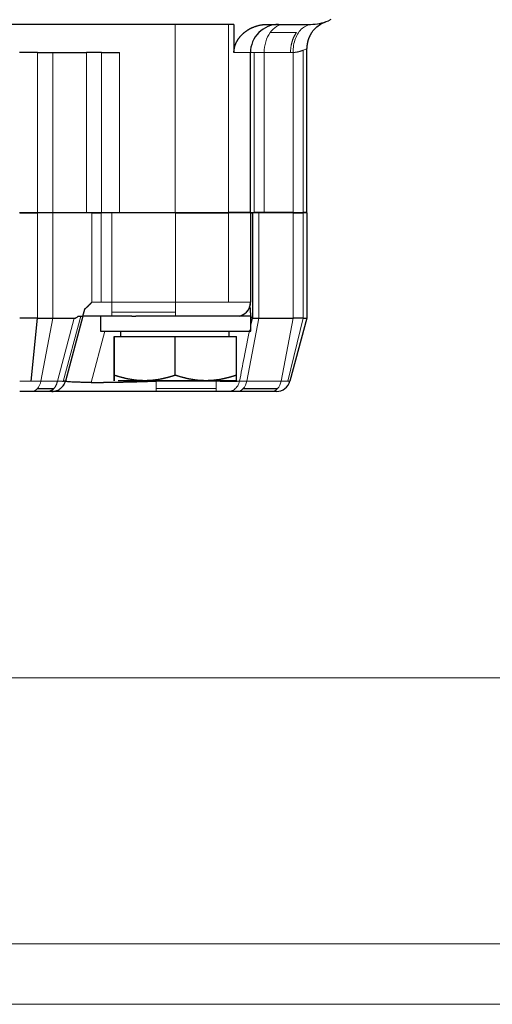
# Model space of a CAD drawing. Header units: inches. Extents: x 0 to 20790, y -12 to 14700.
# Tile 394 of 436: x 13692 to 13742, y 11266 to 11371. Entities that reach past the tile are written whole.
import ezdxf

# ---------------------------------------------------------------- set-up
doc = ezdxf.new("R2010")
doc.units = ezdxf.units.IN
doc.layers.add('1', color=7, linetype='Continuous', true_color=0xffffff)

msp = doc.modelspace()

# ---------------------------------------------------------------- linework, layer by layer
at = {"layer": '1', "color": 2, "linetype": 'Continuous', "lineweight": 25}
for p, q in [((13724.706, 11370.963), (13724.44, 11370.844)), ((13708.137, 11370.463), (13642.137, 11370.463)), ((13713.794, 11370.463), (13708.137, 11370.463)), ((13714.382, 11370.463), (13713.794, 11370.463)), ((13714.382, 11370.463), (13714.382, 11367.463)), ((13717.935, 11370.463), (13722.526, 11370.463)), ((13722.137, 11350.463), (13722.137, 11367.901)), ((13693.48, 11367.463), (13691.566, 11367.463)), ((13693.48, 11367.463), (13695.102, 11367.463)), ((13695.102, 11367.463), (13698.673, 11367.463)), ((13700.295, 11367.463), (13698.673, 11367.463)), ((13700.295, 11367.463), (13702.208, 11367.463)), ((13716.137, 11350.463), (13716.137, 11367.463)), ((13691.566, 11350.463), (13693.48, 11350.463)), ((13691.577, 11350.413), (13693.491, 11350.413)), ((13693.48, 11350.463), (13695.102, 11350.463)), ((13695.112, 11350.413), (13693.491, 11350.413)), ((13695.102, 11350.463), (13698.673, 11350.463)), ((13699.268, 11350.413), (13695.112, 11350.413)), ((13698.673, 11350.463), (13700.295, 11350.463)), ((13699.268, 11350.413), (13700.241, 11350.413)), ((13701.389, 11350.413), (13700.241, 11350.413)), ((13700.295, 11350.463), (13702.208, 11350.463)), ((13708.146, 11350.413), (13701.389, 11350.413)), ((13702.208, 11350.463), (13708.137, 11350.463)), ((13704.114, 11350.413), (13704.114, 11350.463)), ((13704.137, 11350.413), (13704.137, 11350.463)), ((13708.137, 11350.463), (13713.794, 11350.463)), ((13708.146, 11350.413), (13713.803, 11350.413)), ((13716.137, 11350.463), (13713.794, 11350.463)), ((13716.144, 11350.413), (13713.803, 11350.413)), ((13716.137, 11350.463), (13716.518, 11350.463)), ((13716.144, 11350.413), (13716.368, 11350.413)), ((13716.144, 11350.413), (13716.144, 11340.913)), ((13717.018, 11350.413), (13716.368, 11350.413)), ((13716.368, 11350.413), (13716.368, 11339.213)), ((13717.602, 11350.463), (13716.518, 11350.463)), ((13720.674, 11350.413), (13717.018, 11350.413)), ((13720.673, 11350.463), (13717.602, 11350.463)), ((13720.673, 11350.463), (13721.757, 11350.463)), ((13720.674, 11350.413), (13721.757, 11350.413)), ((13722.137, 11350.463), (13721.757, 11350.463)), ((13722.137, 11350.413), (13721.757, 11350.413)), ((13698.29, 11339.413), (13696.444, 11332.525)), ((13697.798, 11339.413), (13698.291, 11339.413)), ((13701.389, 11339.413), (13698.29, 11339.413)), ((13698.291, 11339.413), (13698.495, 11340.177)), ((13700.188, 11339.413), (13700.188, 11337.843)), ((13703.499, 11339.413), (13701.389, 11339.413)), ((13716.188, 11339.443), (13703.94, 11339.443)), ((13716.188, 11337.843), (13716.188, 11339.443)), ((13693.491, 11339.213), (13691.577, 11339.213)), ((13692.804, 11332.525), (13693.491, 11339.213)), ((13693.491, 11339.213), (13695.112, 11339.213)), ((13695.112, 11339.213), (13697.389, 11339.213)), ((13716.188, 11338.485), (13716.368, 11339.213)), ((13716.368, 11339.213), (13717.018, 11339.213)), ((13717.018, 11339.213), (13720.674, 11339.213)), ((13722.137, 11339.213), (13720.345, 11332.525)), ((13721.757, 11339.213), (13720.674, 11339.213)), ((13721.757, 11339.213), (13722.137, 11339.213)), ((13700.188, 11337.843), (13716.188, 11337.843)), ((13701.636, 11337.263), (13701.639, 11337.263)), ((13701.636, 11337.263), (13701.636, 11333.145)), ((13701.639, 11337.263), (13708.14, 11337.263)), ((13701.639, 11333.145), (13701.639, 11337.263)), ((13702.322, 11337.843), (13702.322, 11337.263)), ((13708.14, 11337.263), (13714.639, 11337.263)), ((13708.14, 11333.145), (13708.14, 11337.263)), ((13714.639, 11333.145), (13714.639, 11337.263)), ((13696.586, 11332.465), (13696.42, 11332.525)), ((13714.637, 11332.563), (13702.068, 11332.563)), ((13692.82, 11331.413), (13691.576, 11331.413)), ((13694.571, 11331.413), (13692.82, 11331.413)), ((13693.466, 11331.723), (13695.217, 11331.723)), ((13694.995, 11331.413), (13694.571, 11331.413)), ((13706.097, 11331.413), (13694.992, 11331.413)), ((13712.478, 11331.413), (13706.097, 11331.413)), ((13714.726, 11331.413), (13713.733, 11331.413)), ((13718.381, 11331.413), (13714.726, 11331.413)), ((13715.372, 11331.723), (13719.027, 11331.723)), ((13718.896, 11331.413), (13718.381, 11331.413))]:
    msp.add_line(p, q, dxfattribs=at)
at = {"layer": '1', "color": 110, "linetype": 'Continuous', "lineweight": 13}
for p, q in [((13708.137, 11370.463), (13708.137, 11350.463)), ((13713.794, 11350.463), (13713.794, 11370.463)), ((13721.026, 11369.584), (13718.223, 11369.584)), ((13721.757, 11350.463), (13721.757, 11367.718)), ((13693.48, 11350.463), (13693.48, 11367.463)), ((13695.102, 11367.463), (13695.102, 11350.463)), ((13698.673, 11367.463), (13698.673, 11350.463)), ((13700.295, 11350.463), (13700.295, 11367.463)), ((13702.208, 11367.463), (13702.208, 11350.463)), ((13714.382, 11367.463), (13716.137, 11367.463)), ((13716.518, 11367.463), (13716.137, 11367.463)), ((13716.518, 11367.463), (13717.602, 11367.463)), ((13716.518, 11350.463), (13716.518, 11367.463)), ((13717.602, 11367.463), (13720.405, 11367.463)), ((13717.602, 11350.463), (13717.602, 11367.463)), ((13720.673, 11367.468), (13720.673, 11350.463)), ((13693.491, 11350.413), (13693.491, 11339.213)), ((13695.112, 11339.213), (13695.112, 11350.413)), ((13699.268, 11340.913), (13699.268, 11350.413)), ((13700.241, 11350.413), (13700.241, 11340.913)), ((13708.146, 11340.913), (13708.146, 11350.413)), ((13713.803, 11350.413), (13713.803, 11340.913)), ((13720.674, 11339.213), (13720.674, 11350.413)), ((13721.757, 11350.413), (13721.757, 11339.213)), ((13700.241, 11340.913), (13699.268, 11340.913)), ((13700.241, 11340.914), (13701.389, 11340.914)), ((13701.389, 11340.913), (13708.146, 11340.913)), ((13713.803, 11340.913), (13708.146, 11340.913)), ((13713.803, 11340.913), (13716.144, 11340.913)), ((13696.217, 11332.495), (13698.071, 11339.413)), ((13701.389, 11339.852), (13708.146, 11339.852)), ((13695.112, 11339.213), (13693.845, 11332.525)), ((13697.389, 11339.213), (13695.596, 11332.525)), ((13717.018, 11339.213), (13715.751, 11332.525)), ((13720.674, 11339.213), (13719.406, 11332.525)), ((13720.101, 11332.525), (13721.757, 11339.213)), ((13700.655, 11337.843), (13699.191, 11332.382)), ((13702.322, 11337.263), (13702.322, 11337.843)), ((13691.577, 11332.525), (13692.804, 11332.525)), ((13693.845, 11332.525), (13692.804, 11332.525)), ((13693.845, 11332.525), (13695.596, 11332.525)), ((13706.107, 11332.563), (13706.097, 11332.525)), ((13706.097, 11332.525), (13712.479, 11332.525)), ((13715.751, 11332.525), (13714.988, 11332.525)), ((13715.751, 11332.525), (13719.406, 11332.525)), ((13719.406, 11332.525), (13720.101, 11332.525)), ((13720.345, 11332.525), (13720.101, 11332.525)), ((13706.096, 11331.413), (13706.097, 11331.723)), ((13706.097, 11331.723), (13712.479, 11331.723)), ((13712.479, 11331.723), (13712.478, 11331.413)), ((13639.088, 11300.948), (13773.107, 11300.948)), ((13772.647, 11272.664), (13639.548, 11272.664)), ((13639.772, 11266.238), (13772.422, 11266.238))]:
    msp.add_line(p, q, dxfattribs=at)
at = {"layer": '1', "color": 2, "linetype": 'Continuous', "lineweight": 25}
for centre, radius, start, end in [((13722.526, 11375.463), 5, 270, 292.5), ((13719.137, 11367.463), 3, 90, 135), ((13719.137, 11367.463), 3, 135, 180.00358), ((13718.896, 11332.913), 1.5, 270, 345)]:
    msp.add_arc(centre, radius, start, end, dxfattribs=at)
at = {"layer": '1', "color": 110, "linetype": 'Continuous', "lineweight": 13}
for centre, major_axis, ratio, start_param, end_param in [((13719.723, 11367.463), (0, -3), 0.7071068, 3.1415927, 3.9269908), ((13719.723, 11367.463), (0, -3), 0.7071068, 3.9269908, 4.712389), ((13701.389, 11340.913), (0, -1.5), 0.0003061, 0.7853982, 1.5709368), ((13708.146, 11340.913), (0, -1.5), 0.0003061, 0.7853982, 1.5707963), ((13701.389, 11340.913), (0, -1.5), 0.0003061, 0, 0.7853982), ((13708.146, 11340.913), (0, 1.5), 0.0003061, 3.341239, 3.9269908), ((13692.82, 11332.913), (0, -1.5), 0.7073232, 0.6544985, 1.3089969), ((13714.726, 11332.913), (0, -1.5), 0.7073232, 0.6544985, 1.3089969), ((13718.381, 11332.913), (0, -1.5), 0.7073232, 0.6544985, 1.3089969), ((13692.82, 11332.913), (0, -1.5), 0.7073232, 0, 0.6544985), ((13714.726, 11332.913), (0, -1.5), 0.7073232, 0, 0.6544985), ((13718.381, 11332.913), (0, 1.5), 0.7073232, 3.1415927, 3.7960911)]:
    msp.add_ellipse(centre, major_axis=major_axis, ratio=ratio, start_param=start_param, end_param=end_param, dxfattribs=at)
at = {"layer": '1', "color": 2, "linetype": 'Continuous', "lineweight": 25}
for major_axis, start_param, end_param in [((0, -1.5), 0.7853982, 1.5707963), ((0, 1.5), 3.341239, 3.9269908)]:
    msp.add_ellipse((13714.644, 11340.913), major_axis=major_axis, ratio=1, start_param=start_param, end_param=end_param, dxfattribs=at)
for points, degree, knots in [([(13722.694, 11369.642), (13722.814, 11369.81), (13723.225, 11370.278), (13723.768, 11370.602), (13724.158, 11370.737)], 3, [0, 0, 0, 0, 0.3333327, 1, 1, 1, 1]), ([(13714.382, 11367.463), (13714.382, 11367.784), (13714.552, 11368.399), (13714.867, 11368.961), (13715.294, 11369.444), (13715.802, 11369.843), (13716.373, 11370.148), (13717.291, 11370.463), (13717.935, 11370.463)], 2, [0, 0, 0, 0.125, 0.25, 0.375, 0.5, 0.625, 0.75, 1, 1, 1]), ([(13698.495, 11340.177), (13698.674, 11340.331), (13698.888, 11340.537), (13699.011, 11340.656), (13699.268, 11340.913)], 2, [0, 0, 0, 0.5, 0.5, 1, 1, 1]), ([(13716.209, 11339.413), (13716.208, 11339.417), (13716.206, 11339.426), (13716.203, 11339.438), (13716.201, 11339.451), (13716.198, 11339.465), (13716.195, 11339.478), (13716.193, 11339.493), (13716.19, 11339.507), (13716.188, 11339.522), (13716.186, 11339.537), (13716.183, 11339.552), (13716.181, 11339.568), (13716.179, 11339.585), (13716.177, 11339.601), (13716.174, 11339.618), (13716.172, 11339.635), (13716.17, 11339.653), (13716.168, 11339.671), (13716.167, 11339.689), (13716.165, 11339.708), (13716.163, 11339.727), (13716.161, 11339.746), (13716.16, 11339.766), (13716.158, 11339.786), (13716.157, 11339.806), (13716.155, 11339.827), (13716.154, 11339.848), (13716.152, 11339.869), (13716.151, 11339.891), (13716.15, 11339.913), (13716.149, 11339.936), (13716.148, 11339.959), (13716.147, 11339.982), (13716.146, 11340.005), (13716.145, 11340.029), (13716.144, 11340.053), (13716.143, 11340.078), (13716.143, 11340.103), (13716.142, 11340.128), (13716.142, 11340.154), (13716.141, 11340.18), (13716.141, 11340.206), (13716.14, 11340.232), (13716.14, 11340.259), (13716.14, 11340.287), (13716.14, 11340.314), (13716.14, 11340.333), (13716.14, 11340.342)], 3, [0, 0, 0, 0, 0.0160162, 0.0322579, 0.048728, 0.0654294, 0.0823646, 0.0995362, 0.1169468, 0.1345985, 0.1524938, 0.1706347, 0.1890233, 0.2076616, 0.2265515, 0.2456948, 0.2650933, 0.2847486, 0.3046624, 0.3248362, 0.3452715, 0.3659697, 0.3869322, 0.4081603, 0.4296553, 0.4514184, 0.4734508, 0.4957536, 0.5183278, 0.5411746, 0.5642949, 0.5876897, 0.6113598, 0.6353063, 0.65953, 0.6840317, 0.7088121, 0.7338722, 0.7592125, 0.7848339, 0.810737, 0.8369225, 0.863391, 0.8901432, 0.9171796, 0.9445008, 0.9721075, 1, 1, 1, 1]), ([(13716.327, 11339.213), (13716.326, 11339.213), (13716.323, 11339.213), (13716.32, 11339.214), (13716.317, 11339.214), (13716.313, 11339.215), (13716.31, 11339.216), (13716.306, 11339.218), (13716.303, 11339.219), (13716.3, 11339.221), (13716.296, 11339.223), (13716.293, 11339.226), (13716.29, 11339.228), (13716.287, 11339.231), (13716.284, 11339.234), (13716.28, 11339.238), (13716.277, 11339.241), (13716.274, 11339.245), (13716.271, 11339.249), (13716.268, 11339.254), (13716.265, 11339.258), (13716.262, 11339.263), (13716.259, 11339.268), (13716.256, 11339.274), (13716.253, 11339.279), (13716.251, 11339.285), (13716.248, 11339.291), (13716.245, 11339.298), (13716.242, 11339.304), (13716.239, 11339.311), (13716.237, 11339.318), (13716.234, 11339.326), (13716.231, 11339.333), (13716.229, 11339.341), (13716.226, 11339.349), (13716.224, 11339.358), (13716.221, 11339.366), (13716.219, 11339.375), (13716.216, 11339.384), (13716.214, 11339.394), (13716.211, 11339.403), (13716.21, 11339.41), (13716.209, 11339.413)], 3, [0, 0, 0, 0, 0.0212116, 0.0424745, 0.0638021, 0.0852077, 0.1067042, 0.1283047, 0.1500218, 0.1718681, 0.1938558, 0.2159971, 0.2383036, 0.260787, 0.2834586, 0.3063292, 0.3294096, 0.3527102, 0.3762412, 0.4000122, 0.4240328, 0.4483123, 0.4728595, 0.4976831, 0.5227914, 0.5481926, 0.5738942, 0.599904, 0.626229, 0.6528763, 0.6798527, 0.7071645, 0.7348181, 0.7628194, 0.7911743, 0.8198883, 0.8489667, 0.8784148, 0.9082375, 0.9384395, 0.9690256, 1, 1, 1, 1]), ([(13701.637, 11332.563), (13701.637, 11332.565), (13701.637, 11332.566), (13701.637, 11332.568), (13701.637, 11332.569), (13701.637, 11332.571), (13701.637, 11332.573), (13701.637, 11332.576), (13701.637, 11332.579), (13701.637, 11332.581), (13701.637, 11332.585), (13701.637, 11332.588), (13701.637, 11332.592), (13701.637, 11332.596), (13701.637, 11332.6), (13701.637, 11332.604), (13701.637, 11332.609), (13701.637, 11332.614), (13701.637, 11332.619), (13701.637, 11332.625), (13701.637, 11332.63), (13701.637, 11332.636), (13701.637, 11332.643), (13701.637, 11332.649), (13701.637, 11332.656), (13701.637, 11332.663), (13701.637, 11332.67), (13701.637, 11332.678), (13701.637, 11332.685), (13701.637, 11332.693), (13701.637, 11332.702), (13701.637, 11332.71), (13701.637, 11332.723), (13701.637, 11332.739), (13701.637, 11332.76), (13701.637, 11332.782), (13701.637, 11332.806), (13701.637, 11332.831), (13701.637, 11332.857), (13701.637, 11332.884), (13701.637, 11332.912), (13701.636, 11332.942), (13701.636, 11332.973), (13701.636, 11333.005), (13701.636, 11333.038), (13701.636, 11333.072), (13701.636, 11333.108), (13701.636, 11333.133), (13701.636, 11333.145)], 3, [0, 0, 0, 0, 0.0704098, 0.0844845, 0.0985599, 0.1126375, 0.1267188, 0.1408051, 0.1548978, 0.1689983, 0.183108, 0.1972282, 0.2113603, 0.2255057, 0.2396657, 0.2538417, 0.2680349, 0.2822468, 0.2964786, 0.3107317, 0.3250073, 0.3393067, 0.3536312, 0.3679821, 0.3823606, 0.3967679, 0.4112054, 0.4256741, 0.4401754, 0.4547103, 0.4692802, 0.483886, 0.4985291, 0.5304886, 0.5626155, 0.5949205, 0.6274142, 0.6601068, 0.6930083, 0.7261282, 0.7594759, 0.7930602, 0.82689, 0.8609734, 0.8953186, 0.9299332, 0.9648247, 1, 1, 1, 1]), ([(13701.639, 11333.145), (13701.639, 11333.138), (13701.639, 11333.126), (13701.639, 11333.107), (13701.639, 11333.088), (13701.638, 11333.07), (13701.638, 11333.052), (13701.638, 11333.035), (13701.638, 11333.017), (13701.638, 11333.001), (13701.638, 11332.984), (13701.638, 11332.968), (13701.638, 11332.952), (13701.638, 11332.936), (13701.638, 11332.921), (13701.638, 11332.906), (13701.638, 11332.891), (13701.638, 11332.877), (13701.638, 11332.863), (13701.638, 11332.849), (13701.638, 11332.836), (13701.638, 11332.823), (13701.638, 11332.81), (13701.638, 11332.797), (13701.638, 11332.785), (13701.638, 11332.773), (13701.638, 11332.762), (13701.638, 11332.751), (13701.638, 11332.74), (13701.638, 11332.73), (13701.638, 11332.717), (13701.638, 11332.702), (13701.638, 11332.686), (13701.638, 11332.672), (13701.638, 11332.658), (13701.638, 11332.645), (13701.638, 11332.632), (13701.638, 11332.621), (13701.638, 11332.611), (13701.638, 11332.602), (13701.638, 11332.594), (13701.638, 11332.587), (13701.638, 11332.58), (13701.638, 11332.575), (13701.638, 11332.571), (13701.638, 11332.567), (13701.638, 11332.565), (13701.637, 11332.564), (13701.637, 11332.563), (13701.637, 11332.563)], 3, [0, 0, 0, 0, 0.018322, 0.0365669, 0.0547356, 0.0728292, 0.0908487, 0.108795, 0.1266692, 0.1444724, 0.1622056, 0.17987, 0.1974667, 0.2149968, 0.2324616, 0.2498621, 0.2671997, 0.2844756, 0.301691, 0.3188472, 0.3359456, 0.3529875, 0.3699742, 0.3869072, 0.4037877, 0.4206174, 0.4373975, 0.4541295, 0.4708151, 0.4874556, 0.5040526, 0.5326924, 0.5611947, 0.5895681, 0.6178214, 0.6459636, 0.6740041, 0.7019522, 0.7298175, 0.7576095, 0.7853383, 0.8130136, 0.8406457, 0.8682446, 0.8958207, 0.9233841, 0.9509454, 0.978515, 1, 1, 1, 1]), ([(13708.14, 11333.145), (13708.121, 11333.139), (13708.083, 11333.126), (13708.026, 11333.107), (13707.969, 11333.089), (13707.912, 11333.071), (13707.855, 11333.053), (13707.799, 11333.036), (13707.743, 11333.019), (13707.687, 11333.002), (13707.631, 11332.986), (13707.575, 11332.969), (13707.519, 11332.954), (13707.464, 11332.938), (13707.408, 11332.923), (13707.353, 11332.908), (13707.298, 11332.893), (13707.243, 11332.879), (13707.188, 11332.865), (13707.133, 11332.851), (13707.078, 11332.838), (13707.023, 11332.825), (13706.968, 11332.812), (13706.914, 11332.8), (13706.859, 11332.787), (13706.805, 11332.776), (13706.75, 11332.764), (13706.696, 11332.753), (13706.641, 11332.742), (13706.587, 11332.731), (13706.418, 11332.699), (13706.134, 11332.652), (13705.736, 11332.604), (13705.34, 11332.574), (13704.94, 11332.562), (13704.535, 11332.569), (13704.125, 11332.596), (13703.713, 11332.642), (13703.402, 11332.692), (13703.192, 11332.731), (13703.084, 11332.752), (13702.976, 11332.775), (13702.867, 11332.799), (13702.758, 11332.824), (13702.648, 11332.851), (13702.538, 11332.878), (13702.428, 11332.907), (13702.317, 11332.937), (13702.205, 11332.969), (13702.093, 11333.001), (13701.98, 11333.035), (13701.867, 11333.071), (13701.753, 11333.107), (13701.677, 11333.132), (13701.639, 11333.145)], 3, [0, 0, 0, 0, 0.0090191, 0.0180016, 0.0269481, 0.0358595, 0.0447367, 0.0535804, 0.0623916, 0.071171, 0.0799196, 0.0886382, 0.0973277, 0.1059892, 0.1146234, 0.1232313, 0.131814, 0.1403723, 0.1489072, 0.1574198, 0.165911, 0.1743818, 0.1828333, 0.1912666, 0.1996826, 0.2080824, 0.2164671, 0.2248378, 0.2331956, 0.2415416, 0.2498769, 0.3112986, 0.3717211, 0.4316551, 0.4916308, 0.5537054, 0.6157064, 0.6781918, 0.7417001, 0.7582711, 0.7749039, 0.7916062, 0.8083854, 0.8252489, 0.8422037, 0.8592569, 0.8764153, 0.8936854, 0.9110737, 0.9285864, 0.9462296, 0.9640092, 0.9819308, 1, 1, 1, 1]), ([(13714.639, 11333.145), (13714.619, 11333.138), (13714.581, 11333.126), (13714.524, 11333.107), (13714.467, 11333.089), (13714.41, 11333.071), (13714.354, 11333.053), (13714.297, 11333.036), (13714.241, 11333.019), (13714.185, 11333.002), (13714.129, 11332.985), (13714.073, 11332.969), (13714.017, 11332.953), (13713.962, 11332.938), (13713.906, 11332.922), (13713.851, 11332.908), (13713.796, 11332.893), (13713.74, 11332.879), (13713.686, 11332.865), (13713.631, 11332.851), (13713.576, 11332.838), (13713.521, 11332.825), (13713.467, 11332.812), (13713.412, 11332.8), (13713.358, 11332.787), (13713.304, 11332.776), (13713.25, 11332.764), (13713.195, 11332.753), (13713.141, 11332.742), (13713.087, 11332.732), (13712.918, 11332.699), (13712.634, 11332.652), (13712.235, 11332.604), (13711.838, 11332.574), (13711.437, 11332.562), (13711.03, 11332.569), (13710.619, 11332.596), (13710.206, 11332.643), (13709.894, 11332.693), (13709.684, 11332.733), (13709.576, 11332.754), (13709.468, 11332.777), (13709.359, 11332.801), (13709.25, 11332.826), (13709.141, 11332.852), (13709.032, 11332.88), (13708.922, 11332.909), (13708.812, 11332.939), (13708.701, 11332.97), (13708.59, 11333.003), (13708.478, 11333.036), (13708.366, 11333.071), (13708.253, 11333.107), (13708.178, 11333.132), (13708.14, 11333.145)], 3, [0, 0, 0, 0, 0.0090401, 0.0180429, 0.027009, 0.035939, 0.0448336, 0.0536937, 0.0625198, 0.0713126, 0.080073, 0.0888017, 0.0974994, 0.1061669, 0.114805, 0.1234145, 0.1319962, 0.1405509, 0.1490794, 0.1575826, 0.1660614, 0.1745165, 0.1829489, 0.1913594, 0.199749, 0.2081185, 0.2164688, 0.224801, 0.2331158, 0.2414143, 0.2496974, 0.3113051, 0.3719157, 0.4320106, 0.4920903, 0.5544266, 0.6166378, 0.6793231, 0.7430616, 0.7596419, 0.7762651, 0.7929399, 0.809675, 0.8264786, 0.8433589, 0.8603241, 0.877382, 0.8945402, 0.9118062, 0.9291873, 0.9466904, 0.9643225, 0.9820903, 1, 1, 1, 1]), ([(13714.637, 11332.563), (13714.637, 11332.565), (13714.637, 11332.566), (13714.637, 11332.568), (13714.637, 11332.569), (13714.637, 11332.571), (13714.637, 11332.573), (13714.637, 11332.576), (13714.637, 11332.579), (13714.638, 11332.581), (13714.638, 11332.585), (13714.638, 11332.588), (13714.638, 11332.592), (13714.638, 11332.596), (13714.638, 11332.6), (13714.638, 11332.604), (13714.638, 11332.609), (13714.638, 11332.614), (13714.638, 11332.619), (13714.638, 11332.625), (13714.638, 11332.63), (13714.638, 11332.636), (13714.638, 11332.643), (13714.638, 11332.649), (13714.638, 11332.656), (13714.638, 11332.663), (13714.638, 11332.67), (13714.638, 11332.678), (13714.638, 11332.685), (13714.638, 11332.693), (13714.638, 11332.702), (13714.638, 11332.71), (13714.638, 11332.723), (13714.638, 11332.739), (13714.638, 11332.76), (13714.638, 11332.782), (13714.638, 11332.806), (13714.638, 11332.831), (13714.638, 11332.857), (13714.638, 11332.884), (13714.638, 11332.912), (13714.638, 11332.942), (13714.638, 11332.973), (13714.638, 11333.005), (13714.638, 11333.038), (13714.639, 11333.072), (13714.639, 11333.108), (13714.639, 11333.133), (13714.639, 11333.145)], 3, [0, 0, 0, 0, 0.0704098, 0.0844845, 0.0985599, 0.1126375, 0.1267188, 0.1408051, 0.1548978, 0.1689983, 0.183108, 0.1972282, 0.2113603, 0.2255057, 0.2396657, 0.2538417, 0.2680349, 0.2822468, 0.2964786, 0.3107317, 0.3250073, 0.3393067, 0.3536312, 0.3679821, 0.3823606, 0.3967679, 0.4112054, 0.4256741, 0.4401754, 0.4547103, 0.4692802, 0.483886, 0.4985291, 0.5304886, 0.5626155, 0.5949205, 0.6274142, 0.6601068, 0.6930083, 0.7261282, 0.7594759, 0.7930602, 0.82689, 0.8609734, 0.8953186, 0.9299332, 0.9648247, 1, 1, 1, 1]), ([(13695.909, 11331.723), (13696.02, 11331.808), (13696.252, 11332.044), (13696.396, 11332.344), (13696.444, 11332.525)], 3, [0, 0, 0, 0, 0.4285548, 1, 1, 1, 1]), ([(13696.444, 11332.525), (13696.442, 11332.516), (13696.405, 11332.501), (13696.297, 11332.495), (13696.217, 11332.495)], 3, [0, 0, 0, 0, 0.4422018, 1, 1, 1, 1]), ([(13699.191, 11332.382), (13698.97, 11332.382), (13698.76, 11332.382), (13698.364, 11332.385), (13698.179, 11332.388), (13697.662, 11332.397), (13697.223, 11332.411), (13696.914, 11332.432), (13696.737, 11332.447), (13696.664, 11332.455), (13696.49, 11332.482), (13696.435, 11332.502), (13696.441, 11332.525)], 3, [0, 0, 0, 0, 0.125, 0.125, 0.25, 0.25, 0.5, 0.625, 0.625, 0.75, 0.75, 1, 1, 1, 1]), ([(13699.191, 11332.382), (13699.203, 11332.382), (13699.226, 11332.382), (13699.261, 11332.382), (13699.297, 11332.382), (13699.333, 11332.382), (13699.369, 11332.382), (13699.405, 11332.382), (13699.441, 11332.382), (13699.478, 11332.382), (13699.514, 11332.382), (13699.551, 11332.382), (13699.589, 11332.383), (13699.626, 11332.383), (13699.664, 11332.383), (13699.701, 11332.383), (13699.74, 11332.383), (13699.778, 11332.384), (13699.816, 11332.384), (13699.855, 11332.384), (13699.894, 11332.384), (13699.933, 11332.385), (13699.972, 11332.385), (13700.012, 11332.385), (13700.051, 11332.386), (13700.091, 11332.386), (13700.131, 11332.386), (13700.172, 11332.387), (13700.212, 11332.387), (13700.253, 11332.387), (13700.294, 11332.388), (13700.335, 11332.388), (13700.376, 11332.389), (13700.418, 11332.389), (13700.459, 11332.389), (13700.501, 11332.39), (13700.543, 11332.39), (13700.585, 11332.391), (13700.628, 11332.391), (13700.67, 11332.392), (13700.713, 11332.392), (13700.756, 11332.393), (13700.799, 11332.393), (13700.842, 11332.394), (13700.886, 11332.394), (13700.929, 11332.395), (13700.973, 11332.396), (13701.017, 11332.396), (13701.061, 11332.397), (13701.105, 11332.397), (13701.15, 11332.398), (13701.194, 11332.399), (13701.239, 11332.399), (13701.284, 11332.4), (13701.329, 11332.401), (13701.374, 11332.401), (13701.42, 11332.402), (13701.465, 11332.403), (13701.511, 11332.403), (13701.557, 11332.404), (13701.603, 11332.405), (13701.649, 11332.406), (13701.695, 11332.407), (13701.742, 11332.407), (13701.788, 11332.408), (13701.835, 11332.409), (13701.882, 11332.41), (13701.929, 11332.411), (13701.976, 11332.412), (13702.023, 11332.412), (13702.071, 11332.413), (13702.118, 11332.414), (13702.166, 11332.415), (13702.213, 11332.416), (13702.261, 11332.417), (13702.309, 11332.418), (13702.369, 11332.419), (13702.44, 11332.421), (13702.523, 11332.423), (13702.607, 11332.425), (13702.692, 11332.426), (13702.777, 11332.428), (13702.863, 11332.43), (13702.949, 11332.433), (13703.036, 11332.435), (13703.124, 11332.437), (13703.212, 11332.439), (13703.301, 11332.441), (13703.391, 11332.444), (13703.481, 11332.446), (13703.571, 11332.448), (13703.663, 11332.451), (13703.754, 11332.453), (13703.847, 11332.456), (13703.939, 11332.458), (13704.033, 11332.461), (13704.127, 11332.463), (13704.221, 11332.466), (13704.316, 11332.469), (13704.411, 11332.472), (13704.507, 11332.474), (13704.603, 11332.477), (13704.7, 11332.48), (13704.798, 11332.483), (13704.895, 11332.486), (13704.993, 11332.489), (13705.092, 11332.492), (13705.191, 11332.495), (13705.29, 11332.498), (13705.39, 11332.501), (13705.49, 11332.505), (13705.59, 11332.508), (13705.691, 11332.511), (13705.792, 11332.515), (13705.893, 11332.518), (13705.995, 11332.521), (13706.063, 11332.524), (13706.097, 11332.525)], 3, [0, 0, 0, 0, 0.0064703, 0.0129469, 0.0194299, 0.0259191, 0.0324144, 0.0389159, 0.0454235, 0.0519372, 0.0584568, 0.0649823, 0.0715138, 0.078051, 0.0845941, 0.0911428, 0.0976972, 0.1042572, 0.1108227, 0.1173938, 0.1239702, 0.1305521, 0.1371392, 0.1437316, 0.1503292, 0.1569319, 0.1635397, 0.1701525, 0.1767703, 0.183393, 0.1900205, 0.1966527, 0.2032897, 0.2099313, 0.2165775, 0.2232281, 0.2298833, 0.2365428, 0.2432066, 0.2498747, 0.256547, 0.2632234, 0.2699039, 0.2765884, 0.2832767, 0.289969, 0.296665, 0.3033648, 0.3100682, 0.3167752, 0.3234857, 0.3301996, 0.336917, 0.3436377, 0.3503616, 0.3570887, 0.3638189, 0.3705521, 0.3772884, 0.3840275, 0.3907695, 0.3975142, 0.4042616, 0.4110116, 0.4177642, 0.4245193, 0.4312768, 0.4380367, 0.4447988, 0.4515632, 0.4583297, 0.4650982, 0.4718688, 0.4786413, 0.4854156, 0.4921918, 0.4989696, 0.5105848, 0.5222493, 0.5339632, 0.5457262, 0.5575382, 0.5693991, 0.5813086, 0.5932667, 0.6052731, 0.6173276, 0.62943, 0.6415802, 0.6537778, 0.6660228, 0.6783147, 0.6906534, 0.7030386, 0.7154701, 0.7279475, 0.7404705, 0.753039, 0.7656524, 0.7783107, 0.7910134, 0.8037601, 0.8165506, 0.8293845, 0.8422614, 0.855181, 0.8681429, 0.8811467, 0.8941921, 0.9072785, 0.9204057, 0.9335731, 0.9467805, 0.9600273, 0.9733131, 0.9866375, 1, 1, 1, 1]), ([(13695.217, 11331.723), (13695.191, 11331.695), (13695.055, 11331.561), (13694.836, 11331.439), (13694.638, 11331.413), (13694.571, 11331.413)], 3, [0, 0, 0, 0, 0.1429235, 0.7143323, 1, 1, 1, 1]), ([(13694.995, 11331.413), (13695.089, 11331.413), (13695.369, 11331.439), (13695.679, 11331.561), (13695.871, 11331.695), (13695.909, 11331.723)], 3, [0, 0, 0, 0, 0.285706, 0.8571179, 1, 1, 1, 1]), ([(13713.733, 11331.413), (13713.67, 11331.413), (13713.497, 11331.413), (13713.215, 11331.413), (13712.972, 11331.413), (13712.757, 11331.413), (13712.592, 11331.413), (13712.478, 11331.413)], 3, [0, 0, 0, 0, 0.2525457, 0.5567132, 0.675, 0.775, 1, 1, 1, 1])]:
    msp.add_open_spline(points, degree=degree, knots=knots, dxfattribs=at)
at = {"layer": '1', "color": 110, "linetype": 'Continuous', "lineweight": 13}
for points, degree in [([(13720.673, 11367.468), (13720.664, 11367.983), (13720.839, 11369.014), (13721.61, 11370.158), (13722.329, 11370.454), (13722.694, 11370.466)], 3), ([(13720.405, 11367.463), (13720.494, 11367.463), (13720.584, 11367.465), (13720.673, 11367.468)], 3), ([(13701.389, 11350.413), (13701.389, 11340.913)], 1), ([(13717.018, 11350.413), (13717.018, 11339.213)], 1)]:
    msp.add_open_spline(points, degree=degree, dxfattribs=at)
for points, weights, degree in [([(13720.405, 11367.463), (13720.405, 11368.269), (13720.623, 11369.014), (13721.026, 11369.584)], [1, 0.949253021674, 0.949253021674, 1], 3), ([(13695.217, 11331.723), (13695.503, 11332.033), (13695.596, 11332.525)], [1, 0.876726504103, 0.857220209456], 2), ([(13712.479, 11331.723), (13712.479, 11332.033), (13712.479, 11332.525)], [1, 0.876726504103, 0.857220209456], 2)]:
    msp.add_rational_spline(points, weights, degree=degree, dxfattribs=at)
at = {"layer": '1', "color": 2, "linetype": 'Continuous', "lineweight": 25}
msp.add_rational_spline([(13722.694, 11369.642), (13722.329, 11369.13), (13722.137, 11368.531), (13722.137, 11367.901)], [1, 0.968307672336, 0.968307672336, 1], degree=3, dxfattribs=at)
at = {"layer": '1', "color": 110, "linetype": 'Continuous', "lineweight": 13}
for points, knots in [([(13721.757, 11367.718), (13721.752, 11367.716), (13721.743, 11367.712), (13721.729, 11367.707), (13721.716, 11367.701), (13721.701, 11367.695), (13721.687, 11367.69), (13721.672, 11367.684), (13721.658, 11367.679), (13721.643, 11367.673), (13721.627, 11367.667), (13721.612, 11367.662), (13721.596, 11367.656), (13721.58, 11367.65), (13721.564, 11367.644), (13721.538, 11367.635), (13721.501, 11367.623), (13721.452, 11367.607), (13721.401, 11367.592), (13721.349, 11367.578), (13721.299, 11367.564), (13721.251, 11367.552), (13721.206, 11367.542), (13721.161, 11367.532), (13721.116, 11367.523), (13721.071, 11367.515), (13721.025, 11367.507), (13720.98, 11367.5), (13720.936, 11367.493), (13720.891, 11367.487), (13720.847, 11367.482), (13720.803, 11367.477), (13720.759, 11367.473), (13720.716, 11367.47), (13720.687, 11367.468), (13720.673, 11367.468)], [0, 0, 0, 0, 0.017866, 0.0357331, 0.0536011, 0.0714702, 0.0893402, 0.1072113, 0.1250833, 0.1429564, 0.1608305, 0.1787056, 0.1965818, 0.2144589, 0.2323371, 0.2502163, 0.3008042, 0.3511734, 0.4013249, 0.4512596, 0.5009783, 0.5416211, 0.5814886, 0.6205821, 0.658903, 0.6964528, 0.733233, 0.7692455, 0.8044918, 0.8389741, 0.8726942, 0.9056545, 0.9378571, 0.9693048, 1, 1, 1, 1]), ([(13721.757, 11367.718), (13721.829, 11367.748), (13722.044, 11367.847), (13722.137, 11367.901), (13722.137, 11367.901)], [0, 0, 0, 0, 0.2912746, 1, 1, 1, 1]), ([(13714.988, 11332.525), (13715.143, 11333.363), (13715.486, 11335.178), (13715.853, 11336.99), (13716.059, 11337.964)], [0, 0, 0, 0, 0.4614147, 1, 1, 1, 1]), ([(13695.596, 11332.525), (13695.602, 11332.525), (13695.614, 11332.524), (13695.631, 11332.522), (13695.648, 11332.521), (13695.665, 11332.52), (13695.681, 11332.519), (13695.698, 11332.518), (13695.714, 11332.517), (13695.731, 11332.515), (13695.747, 11332.514), (13695.763, 11332.513), (13695.779, 11332.512), (13695.794, 11332.511), (13695.81, 11332.51), (13695.825, 11332.51), (13695.84, 11332.509), (13695.855, 11332.508), (13695.87, 11332.507), (13695.884, 11332.506), (13695.899, 11332.505), (13695.913, 11332.505), (13695.927, 11332.504), (13695.941, 11332.503), (13695.954, 11332.503), (13695.968, 11332.502), (13695.981, 11332.501), (13695.994, 11332.501), (13696.007, 11332.5), (13696.02, 11332.5), (13696.032, 11332.499), (13696.045, 11332.499), (13696.057, 11332.498), (13696.069, 11332.498), (13696.081, 11332.498), (13696.092, 11332.497), (13696.104, 11332.497), (13696.115, 11332.497), (13696.126, 11332.496), (13696.137, 11332.496), (13696.148, 11332.496), (13696.158, 11332.496), (13696.168, 11332.496), (13696.178, 11332.496), (13696.188, 11332.495), (13696.198, 11332.495), (13696.208, 11332.495), (13696.214, 11332.495), (13696.217, 11332.495)], [0, 0, 0, 0, 0.0220235, 0.0440464, 0.0660677, 0.0880868, 0.1101026, 0.1321145, 0.1541215, 0.1761228, 0.1981176, 0.2201051, 0.2420844, 0.2640547, 0.2860152, 0.3079651, 0.3299034, 0.3518295, 0.3737425, 0.3956416, 0.417526, 0.4393948, 0.4612473, 0.4830827, 0.5049001, 0.5266989, 0.5484781, 0.570237, 0.5919749, 0.613691, 0.6353845, 0.6570546, 0.6787006, 0.7003217, 0.7219172, 0.7434864, 0.7650285, 0.7865427, 0.8080285, 0.8294849, 0.8509114, 0.8723073, 0.8936718, 0.9150042, 0.9363039, 0.9575702, 0.9788025, 1, 1, 1, 1]), ([(13695.905, 11331.723), (13695.964, 11331.768), (13696.021, 11331.82), (13696.13, 11331.933), (13696.182, 11331.996), (13696.275, 11332.132), (13696.317, 11332.205), (13696.389, 11332.36), (13696.418, 11332.441), (13696.441, 11332.525)], [0, 0, 0, 0, 0.25, 0.25, 0.5, 0.5, 0.75, 0.75, 1, 1, 1, 1]), ([(13706.097, 11331.723), (13706.097, 11331.843), (13706.097, 11332.094), (13706.097, 11332.398), (13706.097, 11332.525)], [0, 0, 0, 0, 0.5999977, 1, 1, 1, 1]), ([(13712.479, 11332.525), (13712.488, 11332.524), (13712.507, 11332.523), (13712.535, 11332.521), (13712.564, 11332.519), (13712.592, 11332.517), (13712.62, 11332.515), (13712.648, 11332.513), (13712.676, 11332.512), (13712.705, 11332.51), (13712.733, 11332.508), (13712.761, 11332.506), (13712.789, 11332.505), (13712.817, 11332.503), (13712.845, 11332.501), (13712.873, 11332.5), (13712.901, 11332.498), (13712.929, 11332.497), (13712.957, 11332.495), (13712.985, 11332.494), (13713.012, 11332.492), (13713.04, 11332.491), (13713.068, 11332.49), (13713.095, 11332.489), (13713.123, 11332.487), (13713.15, 11332.486), (13713.178, 11332.485), (13713.205, 11332.484), (13713.232, 11332.483), (13713.26, 11332.482), (13713.287, 11332.481), (13713.314, 11332.48), (13713.341, 11332.479), (13713.368, 11332.478), (13713.395, 11332.477), (13713.421, 11332.476), (13713.448, 11332.475), (13713.474, 11332.475), (13713.501, 11332.474), (13713.527, 11332.473), (13713.554, 11332.473), (13713.58, 11332.472), (13713.606, 11332.472), (13713.632, 11332.471), (13713.658, 11332.471), (13713.683, 11332.47), (13713.709, 11332.47), (13713.734, 11332.469), (13713.76, 11332.469), (13713.785, 11332.469), (13713.81, 11332.469), (13713.835, 11332.469), (13713.86, 11332.468), (13713.885, 11332.468), (13713.91, 11332.468), (13713.934, 11332.468), (13713.958, 11332.468), (13713.983, 11332.468), (13714.007, 11332.469), (13714.031, 11332.469), (13714.054, 11332.469), (13714.078, 11332.469), (13714.102, 11332.469), (13714.125, 11332.47), (13714.148, 11332.47), (13714.171, 11332.471), (13714.194, 11332.471), (13714.217, 11332.472), (13714.239, 11332.472), (13714.262, 11332.473), (13714.284, 11332.473), (13714.306, 11332.474), (13714.328, 11332.475), (13714.35, 11332.475), (13714.371, 11332.476), (13714.392, 11332.477), (13714.414, 11332.478), (13714.435, 11332.479), (13714.456, 11332.48), (13714.476, 11332.481), (13714.497, 11332.482), (13714.517, 11332.483), (13714.537, 11332.484), (13714.557, 11332.485), (13714.577, 11332.486), (13714.596, 11332.487), (13714.616, 11332.489), (13714.635, 11332.49), (13714.654, 11332.491), (13714.672, 11332.492), (13714.691, 11332.494), (13714.709, 11332.495), (13714.727, 11332.497), (13714.745, 11332.498), (13714.763, 11332.5), (13714.781, 11332.501), (13714.798, 11332.503), (13714.815, 11332.505), (13714.832, 11332.506), (13714.848, 11332.508), (13714.865, 11332.51), (13714.881, 11332.512), (13714.897, 11332.513), (13714.913, 11332.515), (13714.928, 11332.517), (13714.944, 11332.519), (13714.959, 11332.521), (13714.974, 11332.523), (13714.984, 11332.524), (13714.988, 11332.525)], [0, 0, 0, 0, 0.0093634, 0.0187265, 0.0280893, 0.0374519, 0.0468142, 0.0561762, 0.065538, 0.0748994, 0.0842607, 0.0936216, 0.1029822, 0.1123426, 0.1217027, 0.1310625, 0.140422, 0.1497812, 0.1591402, 0.1684989, 0.1778573, 0.1872155, 0.1965735, 0.2059312, 0.2152887, 0.2246459, 0.2340028, 0.2433596, 0.252716, 0.2620722, 0.2714281, 0.2807836, 0.2901389, 0.2994938, 0.3088484, 0.3182027, 0.3275565, 0.33691, 0.346263, 0.3556157, 0.3649679, 0.3743196, 0.3836709, 0.3930217, 0.4023721, 0.4117219, 0.4210713, 0.4304202, 0.4397686, 0.4491166, 0.458464, 0.467811, 0.4771576, 0.4865037, 0.4958495, 0.5051948, 0.5145398, 0.5238845, 0.5332288, 0.5425729, 0.5519168, 0.5612603, 0.5706036, 0.5799467, 0.5892895, 0.5986321, 0.6079745, 0.6173166, 0.6266584, 0.6359999, 0.6453412, 0.6546822, 0.6640229, 0.6733632, 0.6827032, 0.6920429, 0.7013822, 0.7107211, 0.7200596, 0.7293977, 0.7387353, 0.7480726, 0.7574093, 0.7667456, 0.7760815, 0.7854168, 0.7947517, 0.804086, 0.8134199, 0.8227533, 0.8320862, 0.8414186, 0.8507506, 0.8600821, 0.8694132, 0.8787438, 0.8880739, 0.8974036, 0.9067329, 0.9160617, 0.92539, 0.9347179, 0.9440453, 0.9533722, 0.9626987, 0.9720247, 0.9813503, 0.9906754, 1, 1, 1, 1]), ([(13713.733, 11331.413), (13713.814, 11331.413), (13714.057, 11331.439), (13714.441, 11331.613), (13714.804, 11332.001), (13714.946, 11332.344), (13714.988, 11332.525)], [0, 0, 0, 0, 0.1428571, 0.4285714, 0.7142857, 1, 1, 1, 1])]:
    msp.add_open_spline(points, degree=3, knots=knots, dxfattribs=at)
at = {"layer": '1', "color": 2, "linetype": 'Continuous', "lineweight": 25}
for points, degree in [([(13722.137, 11350.413), (13722.137, 11339.213)], 1), ([(13715.785, 11339.95), (13715.979, 11340.11), (13716.036, 11340.381)], 2), ([(13716.036, 11340.381), (13716.177, 11340.617), (13716.144, 11340.913)], 2), ([(13697.389, 11339.213), (13697.536, 11339.213), (13697.675, 11339.296), (13697.798, 11339.413)], 3), ([(13703.499, 11339.413), (13703.637, 11339.413), (13703.784, 11339.423), (13703.94, 11339.443)], 3), ([(13713.856, 11337.263), (13713.856, 11337.846)], 1)]:
    msp.add_open_spline(points, degree=degree, dxfattribs=at)

doc.saveas('drawing.dxf')
